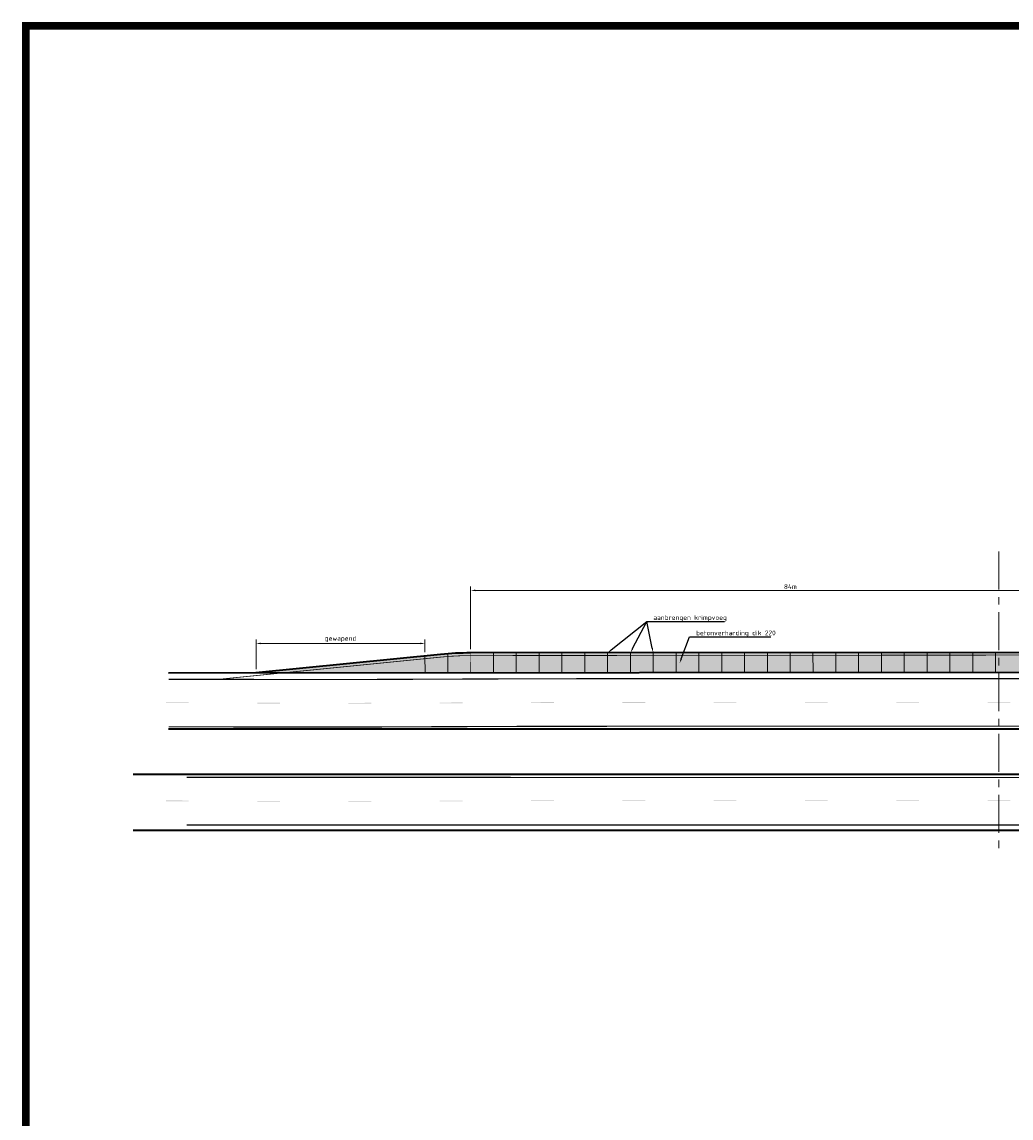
# Model space of a CAD drawing. Header units: metres. Extents: x -699 to 2316, y -1199 to 781.
# Tile 431 of 593: x 749 to 879, y -161 to -17. Entities that reach past the tile are written whole.
import ezdxf
from ezdxf import colors
from ezdxf.entities.mleader import LeaderData, LeaderLine
from ezdxf.math import Vec2, Vec3

# ---------------------------------------------------------------- set-up
doc = ezdxf.new("R2010")
doc.units = ezdxf.units.M
doc.header["$PDMODE"] = 1
doc.linetypes.add('XX-CENTER', pattern=[8, 5, -1, 1, -1])
for name, color, linetype, lineweight in [('N-WE-VH-KANTVERHARDING-G', 210, 'Continuous', 35), ('N-WE-VH-VERHARDING_BETON-A-500', 252, 'Continuous', 18), ('N-WE-VW-MARKERING_DIVERS-G', 7, 'Continuous', 18), ('X-XX-AL-M', 7, 'Continuous', 18), ('X-XX-AL-T25', 7, 'Continuous', 25), ('X-XX-AL-VERWIJZING_DOORSNEDE-G', 7, 'XX-CENTER', 18)]:
    doc.layers.add(name, color=color, linetype=linetype, lineweight=lineweight)
doc.layers.add('X-XX-AL-TEKENBLAD_VIEWPORT-G', color=7, linetype='Continuous', lineweight=18, plot=False)
doc.styles.add('NLCS-ISO-M250-T25', font='NLCS-ISO.ttf', dxfattribs={"height": 0.625})
doc.dimstyles.new('NLCS-M250-T25-PIJL_A_L2_H1', dxfattribs={"dimscale": 0.25, "dimtxt": 2.5, "dimasz": 2.5, "dimexe": 2, "dimexo": 2, "dimgap": 0.7, "dimtad": 1, "dimzin": 0, "dimdsep": 46, "dimtxsty": 'NLCS-ISO-M250-T25', "dimcen": 0, "dimdle": 2, "dimclrd": 256, "dimclre": 256, "dimclrt": 256, "dimadec": 1, "dimazin": 0, "dimtfac": 1, "dimtdec": 3, "dimtofl": 0, "dimtmove": 0, "dimatfit": 3, "dimfxl": 2, "dimtfillclr": 256, "dimtolj": 1, "dimtzin": 0, "dimlwd": -1, "dimlwe": -1, "dimarcsym": 0})

# ---------------------------------------------------------------- blocks, each defined once
blk = doc.blocks.new('*D1703')
at = {"layer": 'Defpoints', "color": 0, "transparency": 16777216}
for p in [(891.61, -91.73), (807.56, -99.95), (891.61, -99.88)]:
    blk.add_point(p, dxfattribs=at)
at = {"layer": 'X-XX-AL-M', "transparency": 16777216}
for p, q in [((807.56, -99.45), (807.56, -91.23)), ((808.18, -91.73), (890.99, -91.73)), ((891.61, -99.38), (891.61, -91.23))]:
    blk.add_line(p, q, dxfattribs=at)
for points in [[(808.18, -91.63), (808.18, -91.84), (807.56, -91.73)], [(890.99, -91.63), (890.99, -91.84), (891.61, -91.73)]]:
    blk.add_solid(points, dxfattribs=at)
at = {"layer": 'X-XX-AL-M', "transparency": 16777216, "insert": (849.59, -91.24), "char_height": 0.625, "attachment_point": 5, "style": 'NLCS-ISO-M250-T25'}
blk.add_mtext('\\A1;84m', dxfattribs=at)
blk = doc.blocks.new('*D1708')
at = {"layer": 'Defpoints', "color": 0, "transparency": 16777216}
for p in [(801.56, -98.71), (801.56, -100.36), (779.36, -102.58)]:
    blk.add_point(p, dxfattribs=at)
at = {"layer": 'X-XX-AL-M', "transparency": 16777216}
for p, q in [((779.36, -102.08), (779.36, -98.21)), ((779.98, -98.71), (800.94, -98.71)), ((801.56, -99.86), (801.56, -98.21))]:
    blk.add_line(p, q, dxfattribs=at)
for points in [[(779.98, -98.6), (779.98, -98.81), (779.36, -98.71)], [(800.94, -98.6), (800.94, -98.81), (801.56, -98.71)]]:
    blk.add_solid(points, dxfattribs=at)
at = {"layer": 'X-XX-AL-M', "transparency": 16777216, "insert": (790.46, -98.13), "char_height": 0.625, "attachment_point": 5, "style": 'NLCS-ISO-M250-T25'}
blk.add_mtext('\\A1;gewapend', dxfattribs=at)

msp = doc.modelspace()

# ---------------------------------------------------------------- hatches: boundary and pattern name
at = {"layer": 'N-WE-VH-VERHARDING_BETON-A-500'}
h = msp.add_hatch(color=254, dxfattribs=at)
edge = h.paths.add_edge_path()
edge.add_line((918.0656, -100.41), (954.0656, -100.41))
edge.add_arc((954.0656, -130.41), 30, 78.871441, 90, ccw=False)
edge.add_arc((959.7112, -101.71), 0.75, -90, 78.871441, ccw=False)
edge.add_line((959.7112, -102.46), (985.3112, -102.46))
edge.add_arc((981.4515, -87.9651), 15, 284.910434, 307.533624)
edge.add_line((990.5899, -99.86), (980.5098, -99.86))
edge.add_arc((980.5098, -19.86), 80, 257.269316, 270, ccw=False)
edge.add_arc((954.0656, -136.91), 40, 77.269316, 90)
edge.add_line((954.0656, -96.91), (918.0656, -96.91))
edge.add_arc((918.0656, -136.91), 40, 90, 98.093165)
edge.add_arc((918.0656, -136.91), 40, 98.093165, 102.730684)
edge.add_arc((891.5406, -19.8772), 80.001, 270.051724, 282.789811, ccw=False)
edge.add_line((891.6128, -99.8782), (807.5598, -99.9541))
edge.add_arc((807.5959, -139.954), 40, 90.051688, 95.710593)
edge.add_line((803.6158, -100.1526), (779.3462, -102.5795))
edge.add_line((779.3462, -102.5795), (912.42, -102.46))
edge.add_arc((912.42, -101.71), 0.75, 101.128559, 269.998868, ccw=False)
edge.add_arc((918.0656, -130.41), 30, 90, 101.128559, ccw=False)

# ---------------------------------------------------------------- linework, layer by layer
at = {"layer": 'N-WE-VH-KANTVERHARDING-G', "color": 8, "lineweight": 9}
for p, q in [((801.5601, -100.3581), (801.5615, -102.5572)), ((804.5599, -100.0694), (804.5615, -102.5552)), ((810.5598, -99.9521), (810.5615, -102.5514)), ((813.5598, -99.9502), (813.5615, -102.5494)), ((816.5598, -99.9482), (816.5615, -102.5475)), ((819.5598, -99.9463), (819.5615, -102.5455)), ((822.5598, -99.9444), (822.5615, -102.5436)), ((825.5598, -99.9424), (825.5615, -102.5417)), ((828.5598, -99.9405), (828.5615, -102.5397)), ((831.5598, -99.9385), (831.5615, -102.5378)), ((834.5598, -99.9366), (834.5615, -102.5358)), ((837.5598, -99.9347), (837.5615, -102.5339)), ((840.5598, -99.9327), (840.5615, -102.532)), ((843.5598, -99.9308), (843.5615, -102.53)), ((846.5598, -99.9288), (846.5615, -102.5281)), ((849.5598, -99.9269), (849.5615, -102.5261)), ((852.5598, -99.9249), (852.5615, -102.5242)), ((855.5598, -99.923), (855.5615, -102.5223)), ((858.5598, -99.9211), (858.5615, -102.5203)), ((861.5598, -99.9191), (861.5615, -102.5184)), ((864.5598, -99.9172), (864.5615, -102.5164)), ((867.5598, -99.9152), (867.5615, -102.5145)), ((870.5598, -99.9133), (870.5615, -102.5125)), ((873.5598, -99.9114), (873.5615, -102.5106)), ((876.5598, -99.9094), (876.5615, -102.5087))]:
    msp.add_line(p, q, dxfattribs=at)
at = {"layer": 'N-WE-VH-KANTVERHARDING-G', "flags": 128}
for points in [[(990.5899, -99.86), (980.5098, -99.86, -0.05560529), (962.8803, -97.8933, 0.05560529), (954.0656, -96.91), (918.0656, -96.91, 0.05577819), (909.224, -97.8994, -0.05555196), (891.6128, -99.8782), (807.5598, -99.9541, 0.02469665), (803.6158, -100.1526), (779.3462, -102.5795)], [(992.1584, -109.9604, 0.00001189), (992.0731, -109.9604), (767.8556, -109.9631)]]:
    msp.add_lwpolyline(points, format="xyb", dxfattribs=at)
at = {"layer": 'N-WE-VH-KANTVERHARDING-G', "const_width": 0.05, "flags": 128}
msp.add_lwpolyline([(807.5598, -99.9541), (807.5615, -102.5533)], dxfattribs=at)
at = {"layer": 'N-WE-VH-KANTVERHARDING-G', "flags": 128}
for points in [[(767.8508, -102.5888), (891.6152, -102.4782), (911.8188, -102.46), (960.3124, -102.46)], [(987.4219, -115.9385), (763.2044, -115.9412)], [(987.422, -123.3128), (763.2045, -123.3155)]]:
    msp.add_lwpolyline(points, dxfattribs=at)
at = {"layer": 'N-WE-VW-MARKERING_DIVERS-G', "flags": 128}
for points, const_width in [([(774.3515, -103.4307), (803.6506, -100.5008, -0.02469665), (807.5601, -100.3041), (891.6132, -100.2282, 0.05555196), (909.3013, -98.2408, -0.02964802), (913.9366, -97.4756, -0.02964802)], 0.1), ([(841.9451, -109.5852), (992.0731, -109.5854, -0.99967583), (992.0753, -116.3296), (770.2333, -116.3161), (770.2333, -116.3161)], 0.15)]:
    msp.add_lwpolyline(points, format="xyb", dxfattribs=dict(at, const_width=const_width))
at = {"layer": 'N-WE-VW-MARKERING_DIVERS-G', "const_width": 0.15, "flags": 128}
for points in [[(767.8514, -103.4243), (791.9834, -103.4481), (816.981, -103.3505), (842.6427, -103.3347)], [(842.6427, -103.3347), (981.4422, -103.335)], [(767.8554, -109.6748), (791.9925, -109.6986), (816.9952, -109.6009), (841.991, -109.5852)], [(992.0793, -122.58), (770.233, -122.5666)]]:
    msp.add_lwpolyline(points, dxfattribs=at)
at = {"layer": 'N-WE-VW-MARKERING_DIVERS-G'}
for points in [[(770.5041, -106.5513), (770.5042, -106.4513), (767.5041, -106.5483), (767.5042, -106.4483)], [(782.5041, -106.6131), (782.5042, -106.5131), (779.5041, -106.6102), (779.5042, -106.5102)], [(794.5043, -106.6127), (794.504, -106.5127), (791.5043, -106.622), (791.504, -106.522)], [(806.5042, -106.5658), (806.5038, -106.4658), (803.5042, -106.5775), (803.5038, -106.4775)], [(818.504, -106.5239), (818.5038, -106.4239), (815.5041, -106.5306), (815.5038, -106.4306)], [(830.504, -106.5169), (830.5039, -106.4169), (827.504, -106.5186), (827.5039, -106.4186)], [(842.504, -106.5098), (842.5039, -106.4098), (839.504, -106.5116), (839.5039, -106.4116)], [(854.5039, -106.5095), (854.5039, -106.4095), (851.5039, -106.5095), (851.5039, -106.4095)], [(866.5039, -106.5095), (866.5039, -106.4095), (863.5039, -106.5095), (863.5039, -106.4095)], [(878.5039, -106.5095), (878.5039, -106.4095), (875.5039, -106.5095), (875.5039, -106.4095)], [(770.5042, -119.4558), (770.5043, -119.3558), (767.5042, -119.4529), (767.5043, -119.3529)], [(782.5042, -119.5177), (782.5043, -119.4177), (779.5042, -119.5147), (779.5043, -119.4147)], [(794.5044, -119.5172), (794.5041, -119.4172), (791.5044, -119.5266), (791.5041, -119.4266)], [(806.5044, -119.4704), (806.504, -119.3704), (803.5044, -119.4821), (803.504, -119.3821)], [(818.5042, -119.4285), (818.504, -119.3285), (815.5042, -119.4352), (815.504, -119.3352)], [(830.5041, -119.4214), (830.5041, -119.3214), (827.5041, -119.4232), (827.5041, -119.3232)], [(842.5041, -119.4144), (842.5041, -119.3144), (839.5041, -119.4161), (839.5041, -119.3161)], [(854.5041, -119.414), (854.5041, -119.314), (851.5041, -119.414), (851.5041, -119.314)], [(866.5041, -119.4141), (866.5041, -119.3141), (863.5041, -119.414), (863.5041, -119.314)], [(878.5041, -119.4141), (878.5041, -119.3141), (875.5041, -119.4141), (875.5041, -119.3141)]]:
    msp.add_trace(points, dxfattribs=at)
at = {"layer": 'X-XX-AL-TEKENBLAD_VIEWPORT-G', "color": 3, "const_width": 1}
msp.add_lwpolyline([(749.0799, -298.1762), (1099.9642, -298.1762), (1099.9642, -17.5014), (749.0799, -17.5014)], close=True, dxfattribs=at)
at = {"layer": 'X-XX-AL-VERWIJZING_DOORSNEDE-G'}
msp.add_lwpolyline([(877.0039, -86.6043), (877.0039, -126.2147)], dxfattribs=at)

# ---------------------------------------------------------------- dimensions: what is measured, and where the dimension line sits
at = {"layer": 'X-XX-AL-M'}
for base, p1, p2, text, picture, middle in [((891.6128, -91.732), (807.5598, -99.9541), (891.6128, -99.8782), '84m', '*D1703', (849.5863, -91.2445)), ((801.5601, -98.7072), (779.3563, -102.5785), (801.5601, -100.3581), 'gewapend', '*D1708', (790.4582, -98.1259))]:
    dim = msp.add_linear_dim(base=base, p1=p1, p2=p2, text=text, dimstyle='NLCS-M250-T25-PIJL_A_L2_H1', dxfattribs=at)
    dim.commit()
    dim.dimension.update_dxf_attribs({"geometry": picture, "text_midpoint": middle})

# ---------------------------------------------------------------- leaders
at = {"layer": 'X-XX-AL-T25'}
ml = msp.add_multileader_mtext('Standard', dxfattribs=at)
ml.set_content('aanbrengen krimpvoeg', color=256, style='NLCS-ISO-M250-T25')
ml.set_leader_properties(color=256, linetype='ByLayer', lineweight=-1)
ml.build(insert=Vec2(0, 0))
ml.multileader.update_dxf_attribs({"text_left_attachment_type": 5, "text_right_attachment_type": 5, "dogleg_length": 0.625, "arrow_head_size": 0.625})
ctx = ml.context
ctx.base_point, ctx.char_height, ctx.arrow_head_size, ctx.landing_gap_size = Vec3(831.3546, -95.8018), 0.625, 0.625, 0.225
ctx.left_attachment, ctx.right_attachment = 5, 5
notes = []
notes.append((ctx, [(0, (1, 1, 0), (830.7296, -95.8018), (1, 0), 0.625, [(0, [(831.5598, -99.9385)], 0, [])])]))
ctx.mtext.insert, ctx.mtext.flow_direction = Vec3(831.5796, -94.9893), 5
ml = msp.add_multileader_mtext('Standard', dxfattribs=at)
ml.set_content(' ', color=256, style='NLCS-ISO-M250-T25')
ml.set_leader_properties(color=256, linetype='ByLayer', lineweight=-1)
ml.build(insert=Vec2(0, 0))
ml.multileader.update_dxf_attribs({"text_left_attachment_type": 5, "text_right_attachment_type": 5, "dogleg_length": 0.625, "arrow_head_size": 0.625})
ctx = ml.context
ctx.base_point, ctx.char_height, ctx.arrow_head_size, ctx.landing_gap_size, ctx.plane_origin = Vec3(831.3546, -95.8018), 0.625, 0.625, 0.225, Vec3(-1.1135, 3.4468)
ctx.left_attachment, ctx.right_attachment = 5, 5
notes.append((ctx, [(0, (1, 1, 0), (830.7296, -95.8018), (1, 0), 0.625, [(0, [(825.5598, -99.9424)], 0, [])])]))
ctx.mtext.insert, ctx.mtext.flow_direction = Vec3(831.5796, -95.1768), 5
ml = msp.add_multileader_mtext('Standard', dxfattribs=at)
ml.set_content(' ', color=256, style='NLCS-ISO-M250-T25')
ml.set_leader_properties(color=256, linetype='ByLayer', lineweight=-1)
ml.build(insert=Vec2(0, 0))
ml.multileader.update_dxf_attribs({"text_left_attachment_type": 5, "text_right_attachment_type": 5, "dogleg_length": 0.625, "arrow_head_size": 0.625})
ctx = ml.context
ctx.base_point, ctx.char_height, ctx.arrow_head_size, ctx.landing_gap_size, ctx.plane_origin = Vec3(831.3546, -95.8018), 0.625, 0.625, 0.225, Vec3(-0.2019, 2.1187)
ctx.left_attachment, ctx.right_attachment = 5, 5
notes.append((ctx, [(0, (1, 1, 0), (830.7296, -95.8018), (1, 0), 0.625, [(0, [(828.5598, -99.9405)], 0, [])])]))
ctx.mtext.insert, ctx.mtext.flow_direction = Vec3(831.5796, -95.1768), 5
ml = msp.add_multileader_mtext('Standard', dxfattribs=at)
ml.set_content('betonverharding dik 220', color=256, style='NLCS-ISO-M250-T25')
ml.set_leader_properties(color=256, linetype='ByLayer', lineweight=-1)
ml.build(insert=Vec2(0, 0))
ml.multileader.update_dxf_attribs({"text_left_attachment_type": 5, "text_right_attachment_type": 5, "dogleg_length": 0.625, "arrow_head_size": 0.625})
ctx = ml.context
ctx.base_point, ctx.char_height, ctx.arrow_head_size, ctx.landing_gap_size, ctx.plane_origin = Vec3(836.967, -97.8232), 0.625, 0.625, 0.225, Vec3(5.6124, -2.0213)
ctx.left_attachment, ctx.right_attachment = 5, 5
notes.append((ctx, [(0, (1, 1, 0), (836.342, -97.8232), (1, 0), 0.625, [(0, [(835.0181, -101.3225)], 0, [])])]))
ctx.mtext.insert, ctx.mtext.flow_direction = Vec3(837.192, -97.0107), 5
for ctx, leaders in notes:
    for number, flags, end, landing, length, lines in leaders:
        leader = LeaderData()
        leader.index, (leader.has_last_leader_line, leader.has_dogleg_vector, leader.attachment_direction) = number, flags
        leader.last_leader_point, leader.dogleg_vector, leader.dogleg_length = Vec3(end), Vec3(landing), length
        for number, points, colour, breaks in lines:
            line = LeaderLine()
            line.index, line.vertices, line.color, line.breaks = number, Vec3.list(points), colors.encode_raw_color(colour), breaks
            leader.lines.append(line)
        ctx.leaders.append(leader)

doc.saveas('drawing.dxf')
